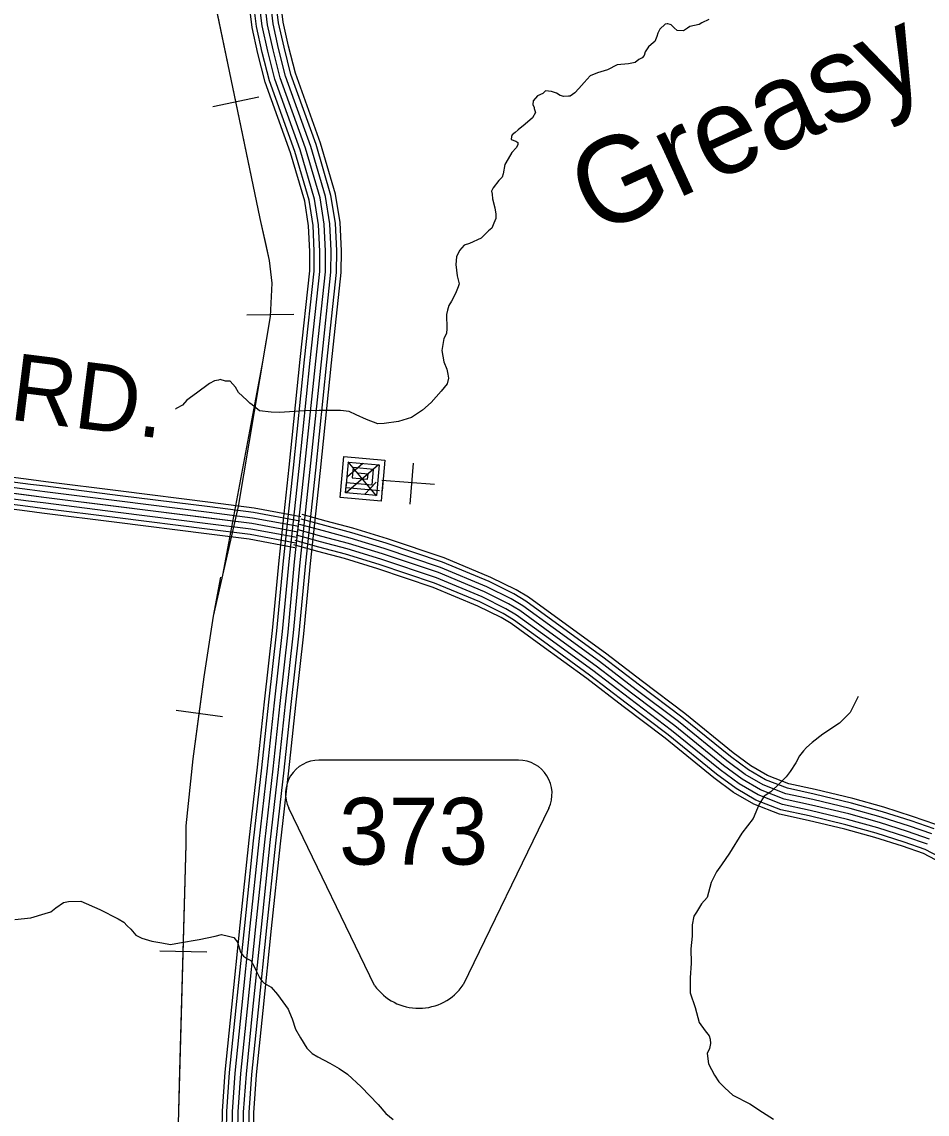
# Model space of a CAD drawing. Extents: x 1551132 to 1791609, y 378168 to 563823.
# Drawn here: x 1673680 to 1678686, y 428688 to 434729 of the extents above; entities that cross this region are included whole.
import ezdxf

# ---------------------------------------------------------------- set-up
doc = ezdxf.new("R2010")
doc.units = 0
for name, color, linetype in [('DESIGN - CONTOURS - Intermediate with optional Text', 7, 'Continuous'), ('DESIGN - DRAINAGE - Bridges and Cross Drains Size Text', 7, 'Continuous'), ('DESIGN - ROW - Easement Linework and Patterning', 7, 'Continuous'), ('DESIGN - ROW - Right-of-Way and Easement Labels', 7, 'Continuous'), ('DESIGN - TRANSPORTATION - Text', 7, 'Continuous'), ('DESIGN - UTILITIES - Cable (Underground) with Text', 7, 'Continuous'), ('SURVEY - CONTOURS - Index with Text', 7, 'Continuous'), ('SURVEY - CONTROL with Text', 7, 'Continuous'), ('SURVEY - TRANSPORTATION - Roads', 7, 'Continuous')]:
    doc.layers.add(name, color=color, linetype=linetype)

msp = doc.modelspace()

# ---------------------------------------------------------------- linework, layer by layer
at = {"layer": 'DESIGN - CONTOURS - Intermediate with optional Text'}
for p, q in [((1674735.934, 434261.316), (1674990.495, 434314.184)), ((1675183.415, 433110.053), (1674923.437, 433107.094)), ((1674789.789, 430884.453), (1674532.162, 430919.478)), ((1674702.099, 429582.885), (1674442.205, 429590.035))]:
    msp.add_line(p, q, dxfattribs=at)
for points in [[(1674997.402, 433641.525), (1674725.018, 434953.301), (1674709.427, 435052.295), (1674689.494, 435226.833), (1674674.811, 435505.474), (1674669.528, 435733.913), (1674652.562, 436156.816), (1674637.604, 436747.956), (1674621.355, 437399.215), (1674597.731, 438102.658), (1674589.848, 438783.851), (1674563.657, 439272.981), (1674551.757, 439449.419), (1674537.491, 439595.839), (1674495.134, 439850.396), (1674436.86, 440051.884), (1674347.988, 440319.466), (1674262.806, 440540.314)], [(1674863.214, 434287.75), (1674729.026, 434933.975)], [(1674997.402, 433641.525), (1674863.214, 434287.75)], [(1674481.428, 426287.624), (1674588.435, 430178.634), (1674588.435, 430283.287), (1674627.235, 430653.763), (1674688.667, 431105.692), (1674738.707, 431441.576), (1674878.046, 432048.742), (1675054.468, 433099.261), (1675063.976, 433284.766), (1675049.709, 433408.444), (1674997.402, 433641.525)], [(1675028.593, 433502.555), (1674997.402, 433641.525)], [(1675012.51, 432849.438), (1675054.468, 433099.261), (1675063.976, 433284.766), (1675049.709, 433408.444), (1675028.593, 433502.555)], [(1674791.931, 431669.24), (1675012.51, 432849.438)], [(1674660.976, 430901.961), (1674688.667, 431105.692), (1674738.707, 431441.576), (1674780.39, 431657.69)], [(1674588.435, 430246.253), (1674588.435, 430283.287), (1674627.235, 430653.763), (1674660.976, 430901.961)], [(1674572.152, 429586.46), (1674588.435, 430178.634), (1674588.435, 430246.253)], [(1674554.002, 428926.693), (1674572.152, 429586.46)], [(1674535.861, 428266.926), (1674554.002, 428926.693)]]:
    msp.add_lwpolyline(points, dxfattribs=at)
at = {"layer": 'DESIGN - ROW - Easement Linework and Patterning'}
for p, q in [((1676426.909, 430645.56), (1675322.543, 430645.536)), ((1675630.658, 429399.759), (1675156.18, 430380.254)), ((1676593.242, 430380.285), (1676120.215, 429402.669))]:
    msp.add_line(p, q, dxfattribs=at)
for centre, radius, start, end in [((1675322.535, 430460.735), 184.803, 90.001225, 205.8236139), ((1676426.901, 430460.759), 184.803, 334.1799333, 90.001225), ((1675874.423, 429571.31), 298.08, 215.1370667, 325.5451389)]:
    msp.add_arc(centre, radius, start, end, dxfattribs=at)
at = {"layer": 'DESIGN - TRANSPORTATION - Text'}
for points in [[(1677478.762, 434741.33), (1677440.562, 434723.763), (1677424.446, 434713.946), (1677373.747, 434702.704), (1677360.223, 434694.679), (1677338.048, 434678.928), (1677304.074, 434681.328), (1677286.224, 434695.562), (1677270.408, 434711.763), (1677264.425, 434713.838), (1677252.475, 434717.988), (1677247.967, 434718.379), (1677236.451, 434716.171), (1677208.143, 434688.479), (1677195.893, 434666.595), (1677191.693, 434648.628), (1677179.385, 434620.743), (1677173.319, 434614.81), (1677145.053, 434591.118), (1677126.736, 434563.3), (1677120.52, 434543.35), (1677110.362, 434529.458), (1677092.27, 434521.666), (1677072.071, 434503.882), (1677033.98, 434496.323), (1676971.915, 434491.057), (1676917.608, 434463.664), (1676863.409, 434446.289), (1676823.227, 434430.747), (1676788.803, 434393.112), (1676760.453, 434361.411), (1676738.162, 434335.652), (1676711.963, 434317.935), (1676701.963, 434318.06), (1676675.938, 434316.36), (1676656.006, 434322.61), (1676636.139, 434334.861), (1676608.232, 434343.194), (1676576.274, 434347.578), (1676560.116, 434333.761), (1676531.967, 434320.077), (1676507.651, 434292.335), (1676505.434, 434272.334), (1676513.251, 434256.225), (1676513.184, 434250.217), (1676520.942, 434228.1), (1676502.609, 434198.282), (1676462.21, 434162.723), (1676423.853, 434131.139), (1676407.695, 434117.322), (1676391.537, 434103.496), (1676386.745, 434094.429), (1676385.253, 434077.537), (1676411.161, 434069.22), (1676423.069, 434061.07), (1676422.936, 434049.061), (1676412.761, 434033.161), (1676388.47, 434007.419), (1676368.07, 433971.626), (1676349.713, 433939.8), (1676341.138, 433887.849), (1676334.938, 433869.898), (1676316.738, 433852.098), (1676286.272, 433810.405), (1676276.073, 433792.513), (1676279.889, 433776.446)], [(1676279.889, 433776.446), (1676281.597, 433750.395), (1676295.047, 433700.177), (1676300.664, 433666.076), (1676300.397, 433642.051), (1676290.114, 433616.142), (1676277.797, 433588.258), (1676259.623, 433572.457), (1676245.465, 433558.607), (1676219.174, 433532.889), (1676154.842, 433503.622), (1676124.734, 433493.963), (1676100.402, 433464.221), (1676084.019, 433430.378), (1676079.527, 433386.377), (1676086.843, 433324.217), (1676098.351, 433280.033), (1676092.177, 433264.091), (1676077.752, 433226.215), (1676055.286, 433184.439), (1676041.019, 433160.58), (1676032.728, 433134.646), (1676028.461, 433110.67), (1676029.595, 433032.568), (1676027.278, 433004.567), (1676012.987, 432978.708), (1676002.237, 432910.756), (1676013.545, 432848.546), (1676029.095, 432808.32), (1676034.786, 432780.22), (1676038.544, 432758.152), (1676032.186, 432726.193), (1675997.737, 432686.551), (1675943.03, 432623.132), (1675894.564, 432581.656), (1675834.099, 432540.33), (1675761.851, 432519.163), (1675683.719, 432508.071), (1675647.695, 432506.496), (1675585.946, 432529.255), (1675528.231, 432555.972), (1675490.432, 432574.439), (1675442.483, 432579.014), (1675358.477, 432580.014), (1675324.478, 432580.414), (1675240.438, 432577.406), (1675104.324, 432569.014), (1675058.326, 432569.555), (1674994.419, 432578.322), (1674952.778, 432610.856), (1674940.887, 432621.007), (1674923.062, 432637.24), (1674877.53, 432679.825), (1674861.847, 432708.042), (1674832.223, 432742.435), (1674806.223, 432742.743), (1674776.316, 432751.11), (1674766.266, 432747.218), (1674744.225, 432743.476), (1674718.067, 432729.776), (1674645.444, 432674.575), (1674591.028, 432637.174), (1674568.712, 432609.406), (1674532.488, 432589.814), (1674529.105, 432587.747)], [(1678305.232, 430997.282), (1678260.258, 430909.713), (1678201.593, 430850.345), (1678108.903, 430789.369), (1678050.388, 430744.009), (1678018.08, 430716.367), (1678001.856, 430696.533), (1677979.548, 430668.765), (1677959.123, 430630.964), (1677928.591, 430583.271), (1677906.258, 430553.504), (1677869.834, 430515.895), (1677821.318, 430470.418), (1677785.052, 430446.818), (1677756.561, 430403.108), (1677723.679, 430323.406), (1677660.763, 430242.062), (1677593.515, 430130.734), (1677548.808, 430067.191), (1677520.358, 430027.482), (1677491.717, 429969.755), (1677468.784, 429885.936), (1677438.385, 429850.252), (1677409.869, 429804.542), (1677395.628, 429782.683), (1677387.095, 429734.732), (1677386.403, 429672.664), (1677379.62, 429602.67), (1677380.728, 429522.568), (1677375.845, 429442.533), (1677374.903, 429358.447), (1677404.019, 429278.012), (1677425.102, 429195.668), (1677458.593, 429149.217), (1677480.275, 429120.924), (1677486.075, 429102.841), (1677487.808, 429078.79), (1677481.5, 429050.831), (1677469.184, 429022.947), (1677476.567, 428966.795), (1677509.875, 428904.335), (1677533.449, 428866.009), (1677567.09, 428833.575), (1677610.647, 428793.008), (1677706.137, 428745.823), (1677775.618, 428698.947), (1677837.2, 428660.171)], [(1673640.982, 429765.173), (1673729.097, 429774.14), (1673809.362, 429797.215), (1673839.469, 429806.866), (1673867.719, 429828.558), (1673910.051, 429858.092), (1673938.117, 429863.767), (1674006.14, 429864.959), (1674111.646, 429819.658), (1674213.086, 429768.398), (1674242.885, 429750.023), (1674262.668, 429729.764), (1674282.467, 429711.505), (1674310.083, 429677.146), (1674343.907, 429660.72), (1674397.731, 429644.062), (1674453.638, 429635.395), (1674501.545, 429626.811), (1674551.661, 429636.228), (1674659.858, 429652.97), (1674748.081, 429671.946), (1674784.189, 429681.529), (1674822.105, 429673.071), (1674852.012, 429664.704), (1674871.72, 429638.437), (1674889.12, 429584.169), (1674904.878, 429561.96), (1674926.719, 429547.684), (1674946.61, 429537.434), (1674964.251, 429505.192), (1674974.026, 429485.049), (1674993.559, 429442.773), (1675001.45, 429432.665), (1675019.225, 429412.431), (1675058.982, 429389.939), (1675092.54, 429349.496), (1675151.647, 429268.702), (1675159.446, 429250.585), (1675175.046, 429214.359), (1675192.421, 429158.091), (1675219.887, 429109.715), (1675255.261, 429053.23), (1675284.927, 429022.846), (1675316.726, 429004.445), (1675382.349, 428969.628), (1675434.032, 428940.985), (1675479.68, 428908.401), (1675556.92, 428839.408), (1675649.851, 428742.197), (1675693.292, 428691.629), (1675732.941, 428659.12)]]:
    msp.add_lwpolyline(points, dxfattribs=at)
at = {"layer": 'DESIGN - UTILITIES - Cable (Underground) with Text'}
msp.add_line((1675826.677, 432062.353), (1675846.34, 432289.174), dxfattribs=at)
for points in [[(1675681.653, 432191.274), (1675676.77, 432191.974), (1675666.646, 432078.193), (1675439.743, 432098.123), (1675459.281, 432325.202), (1675686.577, 432305.622), (1675671.487, 432134.733), (1675667.746, 432135.042)], [(1675657.763, 432135.967), (1675472.741, 432152.414), (1675485.281, 432294.311), (1675655.736, 432279.222), (1675640.73, 432108.95), (1675470.233, 432124.123), (1675475.124, 432180.705), (1675617.146, 432168.299), (1675624.762, 432253.572), (1675511.331, 432263.562), (1675506.273, 432206.622), (1675591.672, 432199.365), (1675593.921, 432227.747), (1675537.206, 432232.497)], [(1675652.744, 432278.872), (1675472.483, 432124.873)], [(1675565.446, 432286.662), (1675480.357, 432212.255)], [(1675640.78, 432106.967), (1675484.581, 432296.603)], [(1675960.739, 432169.586), (1675670.612, 432192.107)], [(1675638.621, 432183.574), (1675576.981, 432116.033)]]:
    msp.add_lwpolyline(points, dxfattribs=at)
at = {"layer": 'SURVEY - CONTOURS - Index with Text'}
for points in [[(1678724.472, 430265.88), (1678597.525, 430310.565), (1678439.787, 430360.282), (1678267.941, 430408.042), (1678060.479, 430457.868), (1677912.833, 430489.994), (1677792.052, 430537.403), (1677697.488, 430592.046), (1677597.857, 430665.932), (1677329.321, 430883.829), (1677095.635, 431060.133), (1676892.132, 431215.996), (1676636.538, 431402.409), (1676466.992, 431525.304), (1676400.827, 431565.046), (1676263.105, 431633.39), (1676005.786, 431740.826), (1675693.419, 431845.978), (1675503.74, 431903.896), (1675355.102, 431943.131), (1675223.555, 431979.365)], [(1678734.755, 430289.531), (1678605.658, 430334.965), (1678447.095, 430384.941), (1678274.391, 430432.943), (1678066.212, 430482.935), (1677920.316, 430514.686), (1677803.252, 430560.637), (1677711.621, 430613.58), (1677613.623, 430686.249), (1677345.171, 430904.088), (1677111.202, 431080.609), (1676907.531, 431236.596), (1676651.663, 431423.209), (1676481.183, 431546.771), (1676413.185, 431587.622), (1676273.788, 431656.799), (1676014.853, 431764.91), (1675701.277, 431870.471), (1675510.773, 431928.639), (1675361.801, 431967.965), (1675230.388, 432004.157)], [(1678687.289, 430180.378), (1678568.1, 430222.329), (1678413.354, 430271.105), (1678244.625, 430317.99), (1678039.73, 430367.207), (1677885.783, 430400.7), (1677751.578, 430453.385), (1677646.364, 430514.178), (1677540.833, 430592.43), (1677271.998, 430810.577), (1677039.362, 430986.09), (1676836.458, 431141.494), (1676581.848, 431327.182), (1676415.668, 431447.643), (1676356.145, 431483.394), (1676224.481, 431548.737), (1675972.995, 431653.732), (1675664.994, 431757.418), (1675478.282, 431814.427), (1675330.885, 431853.337), (1675198.864, 431889.704)], [(1678699.681, 430208.879), (1678577.909, 430251.738), (1678422.162, 430300.831), (1678252.4, 430348.007), (1678046.646, 430397.425), (1677894.8, 430430.467), (1677765.069, 430481.394), (1677663.405, 430540.137), (1677559.841, 430616.93), (1677291.106, 430834.994), (1677058.12, 431010.774), (1676855.016, 431166.328), (1676600.08, 431352.258), (1676432.776, 431473.527), (1676371.036, 431510.612), (1676237.356, 431576.955), (1675983.928, 431682.766), (1675674.469, 431786.935), (1675486.765, 431844.253), (1675338.96, 431883.271), (1675207.097, 431919.588)], [(1678699.681, 430208.879), (1678577.909, 430251.738), (1678422.162, 430300.831), (1678252.4, 430348.007), (1678046.646, 430397.425), (1677894.8, 430430.467), (1677765.069, 430481.394), (1677663.405, 430540.137), (1677559.841, 430616.93), (1677291.106, 430834.994), (1677058.12, 431010.774), (1676855.016, 431166.328), (1676600.08, 431352.258), (1676432.776, 431473.527), (1676371.036, 431510.612), (1676237.356, 431576.955), (1675983.928, 431682.766), (1675674.469, 431786.935), (1675486.765, 431844.253), (1675338.96, 431883.271), (1675207.097, 431919.588)], [(1678712.072, 430237.379), (1678587.717, 430281.147), (1678430.97, 430330.557), (1678260.174, 430378.024), (1678053.563, 430427.642), (1677903.816, 430460.235), (1677778.561, 430509.403), (1677680.446, 430566.096), (1677578.849, 430641.431), (1677310.214, 430859.412), (1677076.877, 431035.458), (1676873.574, 431191.162), (1676618.313, 431377.333), (1676449.884, 431499.411), (1676385.927, 431537.829), (1676250.23, 431605.172), (1675994.861, 431711.8), (1675683.944, 431816.453), (1675495.248, 431874.079), (1675347.035, 431913.205), (1675215.33, 431949.472)], [(1678935.233, 429987.748), (1678665.006, 430129.151), (1678550.476, 430169.461), (1678397.513, 430217.679), (1678230.658, 430264.046), (1678027.296, 430312.889), (1677869.575, 430347.207), (1677727.32, 430403.05), (1677615.731, 430467.526), (1677506.675, 430548.395), (1677237.657, 430766.692), (1677005.646, 430941.739), (1676803.101, 431096.859), (1676549.09, 431282.114), (1676384.919, 431401.117), (1676329.37, 431434.476), (1676201.34, 431498.019), (1675953.354, 431601.555), (1675647.97, 431704.358), (1675463.032, 431760.826), (1675316.377, 431799.544), (1675184.072, 431835.986)], [(1678946.533, 430009.732), (1678674.89, 430151.877), (1678558.292, 430192.911), (1678404.538, 430241.379), (1678236.858, 430287.972), (1678032.813, 430336.982), (1677876.767, 430370.941), (1677738.087, 430425.384), (1677629.323, 430488.227), (1677521.825, 430567.929), (1677252.89, 430786.16), (1677020.604, 430961.414), (1676817.9, 431116.66), (1676563.623, 431302.106), (1676398.56, 431421.751), (1676341.245, 431456.177), (1676211.606, 431520.52), (1675962.071, 431624.706), (1675655.519, 431727.892), (1675469.79, 431784.61), (1675322.819, 431823.411), (1675190.639, 431859.812)]]:
    msp.add_lwpolyline(points, dxfattribs=at)
at = {"layer": 'SURVEY - CONTROL with Text'}
for points in [[(1674706.114, 426167.987), (1674747.455, 426911.182), (1674765.297, 427538.523), (1674779.08, 428150.806), (1674788.513, 428703.679), (1674804.088, 428919.493), (1674840.446, 429279.086), (1674887.278, 429733.564), (1674936.236, 430202.418), (1674982.751, 430606.729), (1675020.984, 430968.897), (1675065.383, 431362.657), (1675101.766, 431750.734), (1675156.998, 432265.522), (1675218.697, 432861.963), (1675271.313, 433352.126), (1675271.971, 433459.57), (1675265.23, 433600.774), (1675243.722, 433736.986), (1675165.674, 434004.085), (1675025.502, 434395.045), (1674985.137, 434554.691), (1674952.754, 434698.511), (1674931.055, 434879.316)], [(1674730.788, 426166.612), (1674772.154, 426910.14), (1674790.004, 427537.89), (1674803.788, 428150.314), (1674813.221, 428702.57), (1674828.712, 428917.359), (1674865.028, 429276.577), (1674911.861, 429731.014), (1674960.802, 430199.726), (1675007.317, 430604.02), (1675045.558, 430966.213), (1675089.966, 431360.115), (1675126.357, 431748.259), (1675181.581, 432262.931), (1675243.28, 432859.371), (1675296.02, 433350.726), (1675296.695, 433460.087), (1675289.854, 433603.299), (1675267.888, 433742.403), (1675189.19, 434011.727), (1675049.168, 434402.262), (1675009.178, 434560.441), (1674977.145, 434702.711), (1674955.662, 434881.691)], [(1674761.746, 426164.896), (1674803.129, 426908.84), (1674820.995, 427537.107), (1674834.787, 428149.706), (1674844.195, 428701.195), (1674859.595, 428914.684), (1674895.869, 429273.427), (1674942.693, 429727.814), (1674991.618, 430196.343), (1675038.125, 430600.62), (1675076.374, 430962.855), (1675120.807, 431356.932), (1675157.206, 431745.159), (1675212.405, 432259.681), (1675274.104, 432856.121), (1675327.011, 433348.968), (1675327.695, 433460.737), (1675320.737, 433606.466), (1675298.204, 433749.195), (1675218.689, 434021.31), (1675078.859, 434411.32), (1675039.335, 434567.641), (1675007.736, 434707.978), (1674986.528, 434884.658)], [(1674792.695, 426163.171), (1674834.103, 426907.54), (1674851.986, 427536.315), (1674865.778, 428149.089), (1674875.178, 428699.812), (1674890.486, 428912.009), (1674926.71, 429270.277), (1674973.526, 429724.614), (1675022.433, 430192.96), (1675068.941, 430597.22), (1675107.19, 430959.488), (1675151.639, 431353.749), (1675188.047, 431742.059), (1675243.238, 432256.431), (1675304.937, 432852.871), (1675358.002, 433347.218), (1675358.702, 433461.379), (1675351.619, 433609.633), (1675328.511, 433755.987), (1675248.18, 434030.902), (1675108.542, 434420.37), (1675069.485, 434574.85), (1675038.327, 434713.245), (1675017.394, 434887.633)], [(1674792.695, 426163.171), (1674834.103, 426907.54), (1674851.986, 427536.315), (1674865.778, 428149.089), (1674875.178, 428699.812), (1674890.486, 428912.009), (1674926.71, 429270.277), (1674973.526, 429724.614), (1675022.433, 430192.96), (1675068.941, 430597.22), (1675107.19, 430959.488), (1675151.639, 431353.749), (1675188.047, 431742.059), (1675243.238, 432256.431), (1675304.937, 432852.871), (1675358.002, 433347.218), (1675358.702, 433461.379), (1675351.619, 433609.633), (1675328.511, 433755.987), (1675248.18, 434030.902), (1675108.542, 434420.37), (1675069.485, 434574.85), (1675038.327, 434713.245), (1675017.394, 434887.633)], [(1674823.644, 426161.446), (1674865.077, 426906.24), (1674882.977, 427535.523), (1674896.769, 428148.473), (1674906.16, 428698.429), (1674921.377, 428909.334), (1674957.551, 429267.127), (1675004.359, 429721.414), (1675053.249, 430189.576), (1675099.757, 430593.82), (1675138.006, 430956.121), (1675182.472, 431350.565), (1675218.888, 431738.959), (1675274.07, 432253.18), (1675335.769, 432849.621), (1675388.993, 433345.467), (1675389.71, 433462.021), (1675382.502, 433612.799), (1675358.819, 433762.778), (1675277.671, 434040.494), (1675138.225, 434429.421), (1675099.634, 434582.058), (1675068.918, 434718.512), (1675048.26, 434890.608)], [(1674854.602, 426159.729), (1674896.051, 426904.94), (1674913.968, 427534.74), (1674927.768, 428147.864), (1674937.135, 428697.054), (1674952.259, 428906.659), (1674988.392, 429263.977), (1675035.191, 429718.214), (1675084.065, 430186.193), (1675130.564, 430590.42), (1675168.822, 430952.763), (1675213.313, 431347.382), (1675249.737, 431735.859), (1675304.895, 432249.93), (1675366.593, 432846.371), (1675419.984, 433343.709), (1675420.709, 433462.671), (1675413.384, 433615.966), (1675389.135, 433769.57), (1675307.17, 434050.078), (1675167.916, 434438.479), (1675129.792, 434589.258), (1675099.509, 434723.778), (1675079.126, 434893.575)], [(1674880.276, 426158.295), (1674921.751, 426903.857), (1674939.676, 427534.082), (1674953.476, 428147.356), (1674962.842, 428695.904), (1674977.884, 428904.443), (1675013.975, 429261.369), (1675060.774, 429715.564), (1675109.623, 430183.393), (1675156.131, 430587.603), (1675194.388, 430949.971), (1675238.896, 431344.74), (1675275.32, 431733.284), (1675330.469, 432247.239), (1675392.168, 432843.679), (1675445.692, 433342.251), (1675446.434, 433463.204), (1675439.009, 433618.591), (1675414.276, 433775.204), (1675331.637, 434058.028), (1675192.54, 434445.988), (1675154.808, 434595.242), (1675124.883, 434728.145), (1675104.726, 434896.041)]]:
    msp.add_lwpolyline(points, dxfattribs=at)
at = {"layer": 'SURVEY - TRANSPORTATION - Roads'}
for points in [[(1675205.73, 431906.888), (1674950.969, 431954.364), (1673802.013, 432098.884), (1673321.308, 432161.285), (1673026.14, 432203.995), (1672944.375, 432216.745), (1672856.777, 432247.554), (1672757.304, 432290.48), (1672673.84, 432337.265), (1672544.668, 432410.475), (1672397.871, 432523.869), (1672296.724, 432604.83), (1672205.701, 432701.707), (1671996.122, 432945.739), (1671796.344, 433167.669), (1671596.79, 433415.609), (1671525.609, 433498.303), (1671493.901, 433526.604), (1671456.152, 433548.954), (1671400.42, 433569.471), (1671225.099, 433617.089), (1670924.098, 433677.857)], [(1673731.115, 432195.528), (1673333.099, 432247.204), (1673236.735, 432261.146)], [(1673723.94, 432140.277), (1673325.524, 432192.003), (1673228.76, 432206.003)], [(1673727.931, 432171.019), (1673329.741, 432222.712), (1673233.193, 432236.679)], [(1674226.795, 432132.86), (1673813.005, 432184.903), (1673731.098, 432195.537)], [(1673715.957, 432078.792), (1673317.091, 432130.568), (1673219.877, 432144.635)], [(1673719.948, 432109.534), (1673321.308, 432161.285), (1673224.318, 432175.319)], [(1674219.837, 432077.575), (1673805.946, 432129.635), (1673723.923, 432140.285)], [(1674223.703, 432108.334), (1673809.871, 432160.386), (1673727.915, 432171.028)], [(1674722.858, 432070.459), (1674226.778, 432132.86)], [(1673708.657, 432022.549), (1673309.383, 432074.375), (1673211.76, 432088.5)], [(1673711.965, 432048.049), (1673312.875, 432099.859), (1673215.443, 432113.959)], [(1674212.103, 432016.057), (1673798.08, 432068.133), (1673715.94, 432078.8)], [(1674215.97, 432046.816), (1673802.013, 432098.884), (1673719.932, 432109.543)], [(1674715.9, 432015.174), (1674219.82, 432077.575)], [(1674719.775, 432045.933), (1674223.695, 432108.334)], [(1674205.02, 431959.781), (1673790.897, 432011.873), (1673708.64, 432022.557)], [(1674208.237, 431985.298), (1673794.155, 432037.382), (1673711.948, 432048.058)], [(1674708.167, 431953.656), (1674212.087, 432016.057)], [(1674712.033, 431984.415), (1674215.953, 432046.816)], [(1675211.405, 431937.364), (1674955.744, 431985.007), (1674715.883, 432015.182)], [(1675217.088, 431967.84), (1674960.528, 432015.649), (1674719.758, 432045.941)], [(1675221.613, 431992.14), (1674964.336, 432040.083), (1674722.841, 432070.467)], [(1674701.084, 431897.379), (1674205.004, 431959.781)], [(1674704.292, 431922.897), (1674208.212, 431985.298)], [(1675200.055, 431876.412), (1674946.194, 431923.722), (1674708.15, 431953.664)], [(1675205.73, 431906.888), (1674950.969, 431954.364), (1674712.017, 431984.423)], [(1675189.664, 431820.652), (1674937.453, 431867.654), (1674701.067, 431897.388)], [(1675194.372, 431845.936), (1674941.411, 431893.079), (1674704.275, 431922.905)]]:
    msp.add_lwpolyline(points, dxfattribs=at)

# ---------------------------------------------------------------- texts
at = {"layer": 'DESIGN - DRAINAGE - Bridges and Cross Drains Size Text'}
msp.add_text('Greasy', height=474.9932, rotation=24.696925, dxfattribs=at).set_placement((1676853.851, 433541.998))
at = {"layer": 'DESIGN - ROW - Easement Linework and Patterning'}
msp.add_text('373', height=369.6052, rotation=0.001225, dxfattribs=at).set_placement((1675433.916, 430068.164))
at = {"layer": 'DESIGN - ROW - Right-of-Way and Easement Labels'}
msp.add_text('RD.', height=369.9916, rotation=352.8314917, dxfattribs=at).set_placement((1673603.976, 432530.695))

doc.saveas('drawing.dxf')
